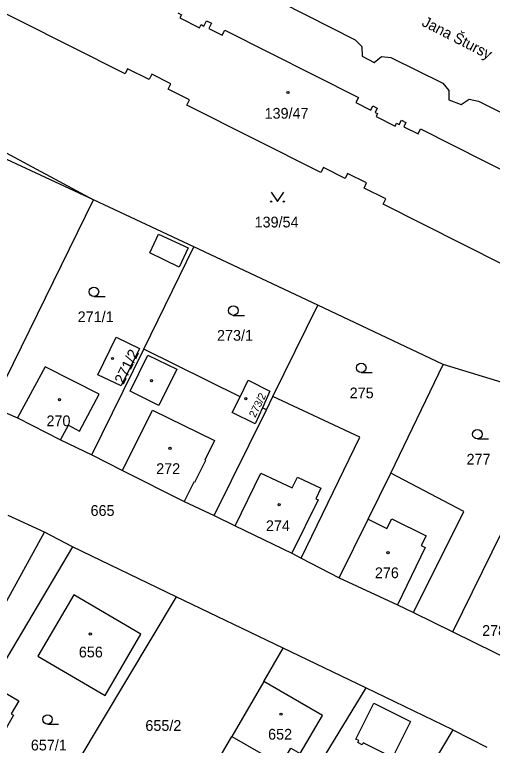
# Model space of a CAD drawing. Extents: x -756746 to -753363, y -1166406 to -1161727.
# Drawn here: x -754661.9 to -754586.3, y -1162779.4 to -1162663.9 of the extents above; entities that cross this region are included whole.
import ezdxf

# ---------------------------------------------------------------- set-up
doc = ezdxf.new("R2010")
doc.units = 0
for name, color, linetype in [('Hranice parcel', 7, 'Continuous'), ('Parcelní čísla', 7, 'Continuous'), ('Pop  PČ popisy', 7, 'Continuous'), ('Vnitřní kresba', 7, 'Continuous'), ('Značky budov', 7, 'Continuous'), ('Značky kultur', 7, 'Continuous')]:
    doc.layers.add(name, color=color, linetype=linetype)

msp = doc.modelspace()

# ---------------------------------------------------------------- linework, layer by layer
at = {"layer": 'Hranice parcel'}
for p, q in [((-754694.33, -1162669.09), (-754649.41, -1162693.2)), ((-754649.41, -1162693.2), (-754665.21, -1162685.88)), ((-754665.48, -1162725.92), (-754649.41, -1162693.2)), ((-754633.56, -1162700.65), (-754649.41, -1162693.2)), ((-754641.46, -1162716.82), (-754633.56, -1162700.65)), ((-754613.97, -1162709.88), (-754633.56, -1162700.65)), ((-754621.07, -1162724.29), (-754613.97, -1162709.88)), ((-754594.12, -1162719.23), (-754613.97, -1162709.88)), ((-754649.66, -1162733.51), (-754641.46, -1162716.82)), ((-754626.25, -1162724.33), (-754641.46, -1162716.82)), ((-754602.42, -1162736.4), (-754594.12, -1162719.23)), ((-754580.05, -1162723.52), (-754594.12, -1162719.23)), ((-754622.09, -1162726.38), (-754621.07, -1162724.29)), ((-754665.48, -1162725.92), (-754661.45, -1162727.66)), ((-754630.33, -1162743.12), (-754622.09, -1162726.38)), ((-754622.09, -1162726.38), (-754622.71, -1162726.07)), ((-754661.45, -1162727.66), (-754654.62, -1162731.14)), ((-754654.62, -1162731.14), (-754649.66, -1162733.51)), ((-754592.61, -1162761.47), (-754584.82, -1162745.62)), ((-754652.76, -1162748.03), (-754672.65, -1162781.62)), ((-754636.37, -1162755.93), (-754652.76, -1162748.03)), ((-754616.58, -1162749.83), (-754610.58, -1162752.94)), ((-754636.37, -1162755.93), (-754654.32, -1162785.97)), ((-754619.41, -1162764.04), (-754636.37, -1162755.93)), ((-754598.83, -1162758.43), (-754592.61, -1162761.47)), ((-754622.48, -1162769.32), (-754619.41, -1162764.04)), ((-754606.37, -1162770.33), (-754619.41, -1162764.04)), ((-754622.48, -1162769.32), (-754627.56, -1162778.04)), ((-754606.37, -1162770.33), (-754618.48, -1162790.25)), ((-754592.61, -1162776.98), (-754606.37, -1162770.33)), ((-754592.61, -1162776.98), (-754596.65, -1162783.71)), ((-754592.61, -1162776.98), (-754587.22, -1162779.7))]:
    msp.add_line(p, q, dxfattribs=at)
for points in [[(-754606.64, -1162691.35), (-754606.24, -1162690.54), (-754609.24, -1162689.03), (-754609.65, -1162689.83), (-754613.06, -1162688.11), (-754613.46, -1162688.92), (-754634.65, -1162678.24), (-754634.25, -1162677.43), (-754637.6, -1162675.75), (-754637.17, -1162674.9), (-754640.21, -1162673.37), (-754640.63, -1162674.21), (-754644.03, -1162672.5), (-754644.43, -1162673.31), (-754669.72, -1162660.56)], [(-754619.8, -1162661.99), (-754608.02, -1162667.91), (-754607.01, -1162669.01), (-754606.92, -1162670.51), (-754605.05, -1162671.49), (-754603.88, -1162670.59), (-754602.38, -1162670.73), (-754594.2, -1162674.8), (-754593.24, -1162675.93), (-754593.25, -1162677.43), (-754591.3, -1162678.14), (-754590.04, -1162677.33), (-754588.54, -1162677.61), (-754580.38, -1162681.73), (-754579.44, -1162682.86), (-754579.47, -1162684.37), (-754577.63, -1162685.3), (-754576.93, -1162684.54), (-754575.41, -1162684.2), (-754574.18, -1162682.55), (-754571.6, -1162681.26), (-754568.61, -1162680.85), (-754565.75, -1162681.32), (-754560.08, -1162684.26)], [(-754636.09, -1162663.68), (-754635.51, -1162663.97), (-754635.75, -1162664.46), (-754632.67, -1162666.01), (-754632.42, -1162665.52), (-754631.96, -1162665.75), (-754631.53, -1162664.91), (-754630.77, -1162665.29), (-754631.2, -1162666.14), (-754629.09, -1162667.2), (-754628.68, -1162666.4), (-754607.52, -1162677.06), (-754607.93, -1162677.86), (-754605.57, -1162679.05), (-754605.23, -1162678.38), (-754604.55, -1162678.72), (-754604.89, -1162679.39), (-754604.51, -1162679.58), (-754604.74, -1162680.03), (-754601.72, -1162681.55), (-754601.49, -1162681.1), (-754601.07, -1162681.31), (-754600.73, -1162680.64), (-754600.03, -1162681), (-754600.37, -1162681.67), (-754598.1, -1162682.81), (-754597.69, -1162682.01), (-754572.36, -1162694.77)], [(-754578.33, -1162706.63), (-754603.62, -1162693.88), (-754603.21, -1162693.08), (-754606.64, -1162691.35)], [(-754642.14, -1162716.68), (-754645.04, -1162722.63), (-754648.74, -1162720.86), (-754645.82, -1162714.9), (-754642.14, -1162716.68)], [(-754654.62, -1162731.14), (-754653.38, -1162728.83), (-754651.61, -1162729.77), (-754648.52, -1162723.94), (-754657.06, -1162719.59), (-754661.45, -1162727.66)], [(-754626.25, -1162724.33), (-754624.97, -1162721.73), (-754621.52, -1162723.44), (-754622.71, -1162726.07)], [(-754622.71, -1162726.07), (-754623.85, -1162728.59), (-754627.47, -1162726.8), (-754626.25, -1162724.33)], [(-754616.58, -1162749.83), (-754607.31, -1162730.71), (-754621.07, -1162724.29)], [(-754649.66, -1162733.51), (-754644.84, -1162735.99), (-754635.09, -1162740.86), (-754630.33, -1162743.12)], [(-754610.58, -1162752.94), (-754606, -1162743.7), (-754602.42, -1162736.4)], [(-754598.83, -1162758.43), (-754590.84, -1162742.47), (-754602.42, -1162736.4)], [(-754652.76, -1162748.03), (-754657.16, -1162745.74), (-754662.93, -1162743.11)], [(-754630.33, -1162743.12), (-754627.02, -1162744.72), (-754618.06, -1162749.07), (-754616.58, -1162749.83)], [(-754610.58, -1162752.94), (-754601.35, -1162757.2), (-754598.83, -1162758.43)], [(-754652.55, -1162755.64), (-754658.23, -1162765.31), (-754647.58, -1162771.56), (-754641.92, -1162761.84), (-754652.55, -1162755.64)], [(-754592.61, -1162761.47), (-754582.64, -1162766.39), (-754579.69, -1162767.85)], [(-754627.56, -1162778.04), (-754619.74, -1162782.5), (-754618.2, -1162779.85), (-754616.73, -1162780.71), (-754613.23, -1162774.7), (-754622.48, -1162769.32)], [(-754662.08, -1162774.67), (-754666.57, -1162782.48), (-754670.89, -1162779.95), (-754665.13, -1162770.09), (-754661.24, -1162772.36), (-754662.46, -1162774.46), (-754662.08, -1162774.67)], [(-754637.99, -1162795.6), (-754632.29, -1162786.17), (-754630.56, -1162783.2), (-754627.56, -1162778.04)]]:
    msp.add_lwpolyline(points, dxfattribs=at)
at = {"layer": 'Vnitřní kresba'}
for p, q in [((-754640.52, -1162701.6), (-754639.13, -1162698.62)), ((-754639.13, -1162698.62), (-754634.44, -1162700.81)), ((-754634.44, -1162700.81), (-754635.85, -1162703.85)), ((-754635.85, -1162703.85), (-754640.52, -1162701.6)), ((-754644.84, -1162735.99), (-754640.07, -1162726.43)), ((-754640.07, -1162726.43), (-754630.28, -1162731.24)), ((-754630.28, -1162731.24), (-754631.84, -1162734.35)), ((-754631.7, -1162734.42), (-754633.44, -1162737.9)), ((-754631.84, -1162734.35), (-754631.7, -1162734.42)), ((-754627.02, -1162744.72), (-754622.98, -1162736.38)), ((-754622.98, -1162736.38), (-754617.99, -1162738.71)), ((-754617.99, -1162738.71), (-754617.17, -1162737.04)), ((-754617.17, -1162737.04), (-754613.46, -1162738.79)), ((-754633.58, -1162737.83), (-754635.09, -1162740.86)), ((-754633.44, -1162737.9), (-754633.58, -1162737.83)), ((-754613.46, -1162738.79), (-754614.24, -1162740.46)), ((-754613.88, -1162740.63), (-754618.06, -1162749.07)), ((-754614.24, -1162740.46), (-754613.88, -1162740.63)), ((-754606, -1162743.7), (-754603.03, -1162745.16)), ((-754603.03, -1162745.16), (-754602.27, -1162743.61)), ((-754602.27, -1162743.61), (-754596.82, -1162746.29)), ((-754674.65, -1162777.37), (-754657.16, -1162745.74)), ((-754596.82, -1162746.29), (-754597.59, -1162747.84)), ((-754596.95, -1162748.16), (-754601.35, -1162757.2)), ((-754597.59, -1162747.84), (-754596.95, -1162748.16)), ((-754607.95, -1162778.42), (-754605.08, -1162772.77)), ((-754605.08, -1162772.77), (-754599.31, -1162775.67)), ((-754599.31, -1162775.67), (-754602.16, -1162781.33)), ((-754607.46, -1162778.66), (-754607.95, -1162778.42)), ((-754607.62, -1162778.99), (-754607.46, -1162778.66)), ((-754606.96, -1162779.33), (-754607.62, -1162778.99)), ((-754606.8, -1162779), (-754606.96, -1162779.33)), ((-754602.16, -1162781.33), (-754606.8, -1162779))]:
    msp.add_line(p, q, dxfattribs=at)
msp.add_lwpolyline([(-754640.84, -1162717.74), (-754636.26, -1162719.99), (-754639.1, -1162725.7), (-754643.63, -1162723.45), (-754640.84, -1162717.74)], dxfattribs=at)
at = {"layer": 'Značky budov'}
for centre in [(-754618.67, -1162676.26), (-754646.41, -1162718.29), (-754640.25, -1162721.78), (-754625.33, -1162724.65), (-754654.8, -1162724.8), (-754637.34, -1162732.48), (-754620.06, -1162741.38), (-754602.86, -1162748.96), (-754649.93, -1162761.83), (-754619.78, -1162774.49)]:
    msp.add_circle(centre, 0.175, dxfattribs=at)
at = {"layer": 'Značky kultur'}
for p, q in [((-754649.35, -1162708.49), (-754647.6, -1162708.49)), ((-754627.31, -1162711.47), (-754625.56, -1162711.47)), ((-754607.08, -1162720.51), (-754605.33, -1162720.51)), ((-754588.72, -1162731), (-754586.97, -1162731)), ((-754656.69, -1162776.07), (-754654.94, -1162776.07))]:
    msp.add_line(p, q, dxfattribs=at)
msp.add_lwpolyline([(-754621.32, -1162692), (-754620.32, -1162693.5), (-754619.32, -1162692)], dxfattribs=at)
for centre, radius in [((-754621.32, -1162693.5), 0.1), ((-754619.32, -1162693.5), 0.1), ((-754649.35, -1162707.74), 0.75), ((-754627.31, -1162710.72), 0.75), ((-754607.08, -1162719.76), 0.75), ((-754588.72, -1162730.25), 0.75), ((-754656.69, -1162775.32), 0.75)]:
    msp.add_circle(centre, radius, dxfattribs=at)

# ---------------------------------------------------------------- texts
at = {"layer": 'Parcelní čísla'}
for s, p in [('139/47', (-754622.37, -1162680.39)), ('139/54', (-754623.95, -1162697.58)), ('271/1', (-754651.93, -1162712.54)), ('273/1', (-754629.89, -1162715.48)), ('275', (-754608.91, -1162724.58)), ('270', (-754656.86, -1162728.99)), ('277', (-754590.43, -1162735.05)), ('272', (-754639.51, -1162736.54)), ('665', (-754649.89, -1162743.16)), ('274', (-754622.16, -1162745.56)), ('276', (-754604.93, -1162753)), ('278', (-754587.97, -1162762.12)), ('656', (-754651.74, -1162765.52)), ('655/2', (-754641.22, -1162777.13)), ('652', (-754621.81, -1162778.51)), ('657/1', (-754659.33, -1162780.22))]:
    msp.add_text(s, height=1.7, dxfattribs=at).set_placement(p)
for s, height, p in [('271/2', 1.7, (-754644.67, -1162722.49)), ('273/2', 1.2, (-754623.84, -1162727.71))]:
    msp.add_text(s, height=height, rotation=64, dxfattribs=at).set_placement(p)
at = {"layer": 'Pop  PČ popisy'}
msp.add_text('Jana Štursy', height=1.7, rotation=333, dxfattribs=at).set_placement((-754597.64, -1162665.64))

doc.saveas('drawing.dxf')
